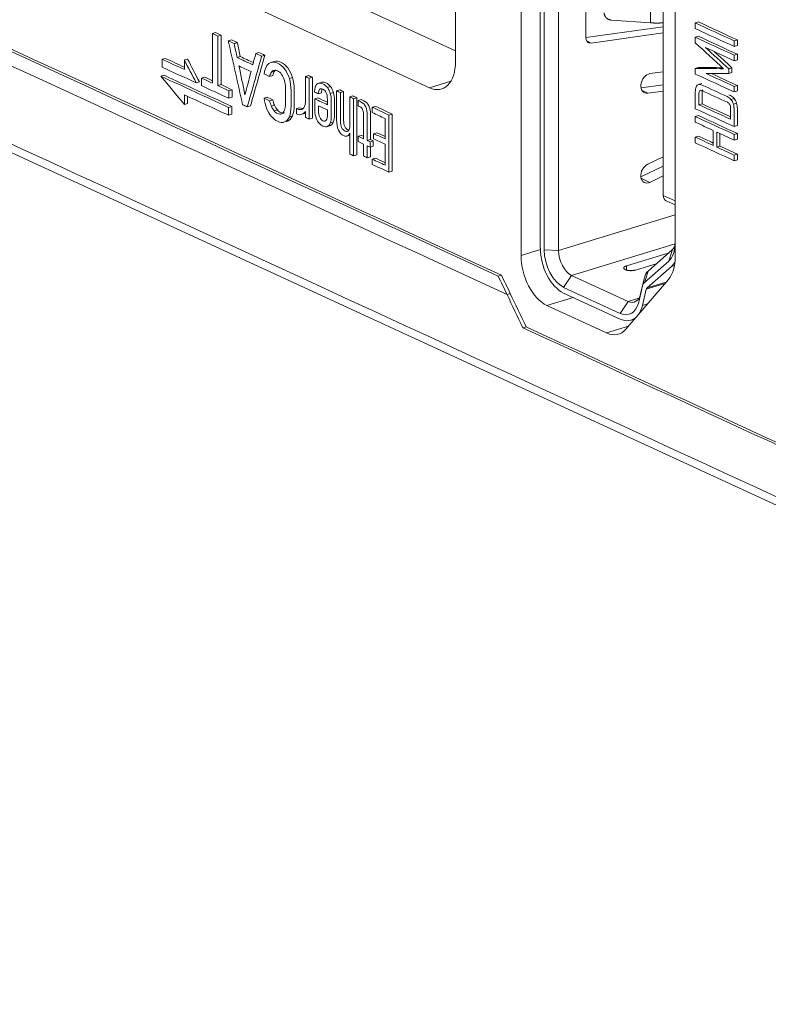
# Model space of a CAD drawing. Header units: millimetres. Extents: x 990 to 1809, y 0 to 562.
# Tile 492 of 550: x 1609 to 1627, y 116 to 140. Entities that reach past the tile are written whole.
import ezdxf

# ---------------------------------------------------------------- set-up
doc = ezdxf.new("R2010")
doc.units = ezdxf.units.MM
doc.layers.add('1', color=7, linetype='Continuous', true_color=0xffffff)
doc.layers.add('10', color=7, linetype='Continuous')

msp = doc.modelspace()

# ---------------------------------------------------------------- linework, layer by layer
at = {"layer": '1', "color": 7, "linetype": 'Continuous', "lineweight": 18}
for p, q in [((1549.81, 163.559), (1653.312, 115.815)), ((1619.13, 147.87), (1619.13, 138.787)), ((1620.727, 134.065), (1620.727, 146.485)), ((1624.483, 143.059), (1624.483, 134.026)), ((1619.13, 139.05), (1612.16, 142.265)), ((1618.499, 138.151), (1610.609, 141.791)), ((1625.051, 139.755), (1624.974, 139.731)), ((1613.284, 139.497), (1613.207, 139.473)), ((1613.418, 139.435), (1613.34, 139.411)), ((1613.673, 139.317), (1613.595, 139.294)), ((1613.816, 139.251), (1613.739, 139.228)), ((1625.051, 139.406), (1624.974, 139.382)), ((1625.998, 139.318), (1625.921, 139.294)), ((1625.998, 139.18), (1625.921, 139.156)), ((1614.342, 139.009), (1614.265, 138.985)), ((1614.486, 138.942), (1614.408, 138.919)), ((1625.998, 138.969), (1625.921, 138.945)), ((1612.061, 138.869), (1611.983, 138.846)), ((1612.602, 138.852), (1612.525, 138.829)), ((1613.888, 138.913), (1613.81, 138.889)), ((1614.722, 138.796), (1614.644, 138.773)), ((1625.998, 138.836), (1625.921, 138.812)), ((1612.029, 138.458), (1611.952, 138.434)), ((1614.722, 138.555), (1614.645, 138.531)), ((1625.051, 138.645), (1624.974, 138.622)), ((1625.867, 138.64), (1625.789, 138.617)), ((1625.867, 138.524), (1625.789, 138.5)), ((1612.892, 138.295), (1612.814, 138.272)), ((1613.016, 138.413), (1612.939, 138.389)), ((1613.418, 138.228), (1613.34, 138.204)), ((1614.681, 138.453), (1614.603, 138.429)), ((1615.16, 138.399), (1615.083, 138.376)), ((1615.551, 138.451), (1615.473, 138.427)), ((1615.645, 138.408), (1615.567, 138.384)), ((1615.875, 138.289), (1615.778, 138.259)), ((1618.499, 138.151), (1619.017, 138.31)), ((1625.129, 138.255), (1625.052, 138.231)), ((1613.686, 138.104), (1613.608, 138.081)), ((1615.869, 138.027), (1615.792, 138.003)), ((1616.086, 138.18), (1616.009, 138.156)), ((1616.157, 138.034), (1616.079, 138.01)), ((1616.312, 138.1), (1616.234, 138.076)), ((1616.406, 138.057), (1616.328, 138.033)), ((1625.081, 138.082), (1625.103, 138.088)), ((1625.998, 138.207), (1625.921, 138.183)), ((1625.998, 138.074), (1625.921, 138.05)), ((1612.603, 137.77), (1612.526, 137.746)), ((1613.686, 137.919), (1613.608, 137.895)), ((1614.544, 137.922), (1614.467, 137.898)), ((1614.681, 137.859), (1614.603, 137.835)), ((1615.777, 137.906), (1615.7, 137.882)), ((1616.631, 137.953), (1616.554, 137.929)), ((1616.725, 137.909), (1616.648, 137.886)), ((1616.836, 137.863), (1616.759, 137.839)), ((1625.061, 137.739), (1625.139, 137.763)), ((1625.92, 137.889), (1625.843, 137.866)), ((1625.978, 137.778), (1625.901, 137.754)), ((1613.68, 137.697), (1613.602, 137.673)), ((1613.68, 137.506), (1613.602, 137.483)), ((1614.136, 137.711), (1614.058, 137.687)), ((1614.722, 137.724), (1614.645, 137.7)), ((1614.79, 137.613), (1614.713, 137.59)), ((1615.335, 137.667), (1615.257, 137.644)), ((1615.467, 137.528), (1615.389, 137.505)), ((1617.181, 137.699), (1617.103, 137.676)), ((1617.588, 137.511), (1617.51, 137.488)), ((1615.044, 137.342), (1614.967, 137.318)), ((1615.16, 137.471), (1615.083, 137.447)), ((1615.645, 137.413), (1615.567, 137.39)), ((1616.157, 137.321), (1616.08, 137.297)), ((1625.051, 137.474), (1624.974, 137.45)), ((1616.089, 137.233), (1616.011, 137.209)), ((1617.213, 137.057), (1617.136, 137.033)), ((1625.998, 137.229), (1625.921, 137.205)), ((1625.998, 137.037), (1625.921, 137.014)), ((1616.478, 136.972), (1616.554, 136.995)), ((1616.836, 136.992), (1616.759, 136.969)), ((1617.059, 136.89), (1616.981, 136.866)), ((1617.128, 136.857), (1617.051, 136.834)), ((1625.051, 136.971), (1624.974, 136.948)), ((1625.998, 136.9), (1625.921, 136.876)), ((1617.128, 136.729), (1617.051, 136.705)), ((1625.575, 136.729), (1625.498, 136.706)), ((1616.725, 136.517), (1616.648, 136.493)), ((1617.059, 136.472), (1616.981, 136.448)), ((1617.181, 136.435), (1617.103, 136.411)), ((1625.998, 136.534), (1625.921, 136.511)), ((1625.998, 136.397), (1625.921, 136.373)), ((1617.588, 136.119), (1617.51, 136.095)), ((1620.727, 134.065), (1621.198, 134.209)), ((1620.25, 133.585), (1620.172, 133.562)), ((1624.321, 133.481), (1623.282, 132.266)), ((1620.464, 133.138), (1620.386, 133.114)), ((1620.464, 133.138), (1620.386, 133.114)), ((1621.998, 133.042), (1621.358, 132.847)), ((1622.813, 132.176), (1621.358, 132.847)), ((1620.851, 132.326), (1620.774, 132.303)), ((1622.813, 132.176), (1623.343, 132.338))]:
    msp.add_line(p, q, dxfattribs=at)
for centre, start_param, end_param in [((1618.499, 139.078), 2.660317, 4.231114), ((1621.358, 133.774), 1.089521, 2.660317), ((1623.851, 134.317), 3.498075, 4.231114), ((1622.813, 133.103), 2.660317, 3.498075)]:
    msp.add_ellipse(centre, major_axis=(-0.292, 0.956), ratio=0.585049, start_param=start_param, end_param=end_param, dxfattribs=at)
for points in [[(1554.302, 161.695), (1582.543, 148.668), (1610.783, 135.641), (1639.023, 122.614)], [(1620.172, 133.562), (1604.969, 140.575), (1589.766, 147.588), (1574.563, 154.601)], [(1620.25, 133.585), (1605.047, 140.598), (1589.843, 147.612), (1574.64, 154.625)], [(1574.349, 154.351), (1589.695, 147.272), (1605.04, 140.193), (1620.386, 133.114)], [(1620.386, 133.114), (1605.04, 140.193), (1589.695, 147.272), (1574.349, 154.351)], [(1624.974, 139.593), (1624.974, 139.639), (1624.974, 139.685), (1624.974, 139.731)], [(1624.974, 139.731), (1625.289, 139.585), (1625.605, 139.44), (1625.921, 139.294)], [(1625.051, 139.755), (1625.367, 139.609), (1625.682, 139.463), (1625.998, 139.318)], [(1613.207, 138.266), (1613.207, 138.668), (1613.207, 139.07), (1613.207, 139.473)], [(1613.207, 139.473), (1613.251, 139.452), (1613.296, 139.432), (1613.34, 139.411)], [(1613.284, 139.497), (1613.329, 139.476), (1613.373, 139.456), (1613.418, 139.435)], [(1613.418, 139.435), (1613.418, 139.033), (1613.418, 138.63), (1613.418, 138.228)], [(1625.921, 139.156), (1625.605, 139.302), (1625.289, 139.448), (1624.974, 139.593)], [(1613.34, 139.411), (1613.34, 139.009), (1613.34, 138.607), (1613.34, 138.204)], [(1613.595, 139.294), (1613.643, 139.272), (1613.691, 139.25), (1613.739, 139.228)], [(1613.945, 137.74), (1613.828, 138.258), (1613.712, 138.776), (1613.595, 139.294)], [(1613.673, 139.317), (1613.721, 139.295), (1613.768, 139.273), (1613.816, 139.251)], [(1613.739, 139.228), (1613.763, 139.115), (1613.786, 139.002), (1613.81, 138.889)], [(1613.816, 139.251), (1613.84, 139.138), (1613.864, 139.025), (1613.888, 138.913)], [(1624.974, 139.382), (1625.289, 139.236), (1625.605, 139.091), (1625.921, 138.945)], [(1624.974, 139.247), (1624.974, 139.292), (1624.974, 139.337), (1624.974, 139.382)], [(1625.664, 138.616), (1625.434, 138.826), (1625.204, 139.037), (1624.974, 139.247)], [(1625.051, 139.406), (1625.367, 139.26), (1625.682, 139.114), (1625.998, 138.969)], [(1625.921, 139.294), (1625.921, 139.248), (1625.921, 139.202), (1625.921, 139.156)], [(1625.998, 139.318), (1625.998, 139.272), (1625.998, 139.226), (1625.998, 139.18)], [(1614.486, 138.942), (1614.369, 138.532), (1614.253, 138.121), (1614.136, 137.711)], [(1614.193, 138.712), (1614.217, 138.803), (1614.241, 138.894), (1614.265, 138.985)], [(1614.265, 138.985), (1614.312, 138.963), (1614.36, 138.941), (1614.408, 138.919)], [(1614.342, 139.009), (1614.39, 138.987), (1614.438, 138.965), (1614.486, 138.942)], [(1625.222, 139.134), (1625.411, 138.962), (1625.6, 138.789), (1625.789, 138.617)], [(1625.921, 138.812), (1625.688, 138.92), (1625.455, 139.027), (1625.222, 139.134)], [(1625.431, 139.038), (1625.576, 138.905), (1625.721, 138.773), (1625.867, 138.64)], [(1625.921, 138.945), (1625.921, 138.901), (1625.921, 138.857), (1625.921, 138.812)], [(1625.998, 138.969), (1625.998, 138.925), (1625.998, 138.88), (1625.998, 138.836)], [(1611.983, 138.846), (1612.164, 138.762), (1612.344, 138.679), (1612.525, 138.596)], [(1611.983, 138.655), (1611.983, 138.719), (1611.983, 138.782), (1611.983, 138.846)], [(1612.061, 138.869), (1612.216, 138.798), (1612.37, 138.727), (1612.525, 138.655)], [(1612.525, 138.829), (1612.621, 138.643), (1612.718, 138.457), (1612.814, 138.272)], [(1612.525, 138.596), (1612.525, 138.673), (1612.525, 138.751), (1612.525, 138.829)], [(1612.602, 138.852), (1612.699, 138.667), (1612.795, 138.481), (1612.892, 138.295)], [(1613.81, 138.889), (1613.938, 138.83), (1614.065, 138.771), (1614.193, 138.712)], [(1613.888, 138.913), (1613.994, 138.863), (1614.101, 138.814), (1614.207, 138.765)], [(1614.408, 138.919), (1614.292, 138.508), (1614.175, 138.098), (1614.058, 137.687)], [(1614.529, 138.681), (1614.56, 138.729), (1614.599, 138.76), (1614.644, 138.773)], [(1611.983, 138.655), (1611.983, 138.655), (1611.983, 138.655), (1611.983, 138.655)], [(1612.814, 138.272), (1612.537, 138.399), (1612.26, 138.527), (1611.983, 138.655)], [(1612.029, 138.458), (1612.579, 138.204), (1613.13, 137.951), (1613.68, 137.697)], [(1614.15, 138.547), (1614.051, 138.592), (1613.952, 138.638), (1613.854, 138.683)], [(1613.854, 138.683), (1613.903, 138.45), (1613.952, 138.216), (1614.002, 137.982)], [(1613.854, 138.683), (1613.903, 138.45), (1613.952, 138.216), (1614.002, 137.982)], [(1614.15, 138.547), (1614.051, 138.592), (1613.952, 138.638), (1613.854, 138.683)], [(1614.002, 137.982), (1614.051, 138.17), (1614.1, 138.359), (1614.15, 138.547)], [(1614.002, 137.982), (1614.051, 138.17), (1614.1, 138.359), (1614.15, 138.547)], [(1614.467, 138.492), (1614.478, 138.57), (1614.498, 138.632), (1614.529, 138.681)], [(1614.603, 138.429), (1614.558, 138.45), (1614.512, 138.471), (1614.467, 138.492)], [(1614.645, 138.531), (1614.625, 138.506), (1614.611, 138.472), (1614.603, 138.429)], [(1614.712, 138.576), (1614.686, 138.571), (1614.664, 138.556), (1614.645, 138.531)], [(1614.722, 138.555), (1614.703, 138.53), (1614.689, 138.496), (1614.681, 138.453)], [(1614.74, 138.574), (1614.734, 138.569), (1614.728, 138.562), (1614.722, 138.555)], [(1614.963, 138.33), (1614.947, 138.388), (1614.925, 138.436), (1614.895, 138.477)], [(1624.974, 138.622), (1625.204, 138.62), (1625.434, 138.618), (1625.664, 138.616)], [(1624.974, 138.487), (1624.974, 138.532), (1624.974, 138.577), (1624.974, 138.622)], [(1625.921, 138.05), (1625.605, 138.196), (1625.289, 138.341), (1624.974, 138.487)], [(1625.051, 138.645), (1625.247, 138.644), (1625.442, 138.642), (1625.637, 138.641)], [(1625.789, 138.5), (1625.604, 138.5), (1625.419, 138.5), (1625.235, 138.499)], [(1625.235, 138.499), (1625.463, 138.394), (1625.692, 138.289), (1625.921, 138.183)], [(1625.363, 138.5), (1625.575, 138.402), (1625.786, 138.304), (1625.998, 138.207)], [(1625.789, 138.617), (1625.789, 138.578), (1625.789, 138.539), (1625.789, 138.5)], [(1625.867, 138.64), (1625.867, 138.601), (1625.867, 138.563), (1625.867, 138.524)], [(1611.952, 138.434), (1612.502, 138.181), (1613.052, 137.927), (1613.602, 137.673)], [(1612.526, 137.746), (1612.334, 137.976), (1612.143, 138.205), (1611.952, 138.434)], [(1612.939, 138.389), (1613.028, 138.348), (1613.118, 138.307), (1613.207, 138.266)], [(1612.939, 138.204), (1612.939, 138.266), (1612.939, 138.327), (1612.939, 138.389)], [(1613.016, 138.413), (1613.08, 138.384), (1613.143, 138.354), (1613.207, 138.325)], [(1613.418, 138.228), (1613.507, 138.187), (1613.596, 138.146), (1613.686, 138.104)], [(1615.473, 138.427), (1615.505, 138.413), (1615.536, 138.398), (1615.567, 138.384)], [(1615.473, 137.798), (1615.473, 138.008), (1615.473, 138.217), (1615.473, 138.427)], [(1615.551, 138.451), (1615.582, 138.437), (1615.614, 138.422), (1615.645, 138.408)], [(1615.567, 138.384), (1615.567, 138.052), (1615.567, 137.721), (1615.567, 137.39)], [(1615.645, 138.408), (1615.645, 138.076), (1615.645, 137.745), (1615.645, 137.413)], [(1615.698, 138.052), (1615.698, 138.143), (1615.715, 138.205), (1615.75, 138.24)], [(1613.602, 137.483), (1613.243, 137.648), (1612.884, 137.814), (1612.526, 137.979)], [(1612.526, 137.979), (1612.526, 137.901), (1612.526, 137.824), (1612.526, 137.746)], [(1613.608, 137.895), (1613.385, 137.998), (1613.162, 138.101), (1612.939, 138.204)], [(1613.34, 138.204), (1613.429, 138.163), (1613.519, 138.122), (1613.608, 138.081)], [(1613.608, 138.081), (1613.608, 138.019), (1613.608, 137.957), (1613.608, 137.895)], [(1613.686, 138.104), (1613.686, 138.042), (1613.686, 137.98), (1613.686, 137.919)], [(1615.698, 138.046), (1615.698, 138.048), (1615.698, 138.05), (1615.698, 138.052)], [(1615.792, 138.003), (1615.76, 138.017), (1615.729, 138.032), (1615.698, 138.046)], [(1616.009, 138.156), (1616.039, 138.116), (1616.063, 138.067), (1616.079, 138.01)], [(1616.086, 138.18), (1616.117, 138.14), (1616.14, 138.091), (1616.157, 138.034)], [(1616.234, 138.076), (1616.265, 138.062), (1616.297, 138.047), (1616.328, 138.033)], [(1616.312, 138.1), (1616.343, 138.086), (1616.374, 138.071), (1616.406, 138.057)], [(1625.921, 138.183), (1625.921, 138.139), (1625.921, 138.094), (1625.921, 138.05)], [(1625.998, 138.207), (1625.998, 138.162), (1625.998, 138.118), (1625.998, 138.074)], [(1612.603, 137.943), (1612.603, 137.886), (1612.603, 137.828), (1612.603, 137.77)], [(1614.058, 137.687), (1614.021, 137.705), (1613.983, 137.722), (1613.945, 137.74)], [(1614.467, 137.898), (1614.512, 137.877), (1614.558, 137.856), (1614.603, 137.835)], [(1614.529, 137.652), (1614.498, 137.729), (1614.478, 137.811), (1614.467, 137.898)], [(1614.544, 137.922), (1614.59, 137.901), (1614.635, 137.88), (1614.681, 137.859)], [(1614.603, 137.835), (1614.611, 137.788), (1614.625, 137.743), (1614.645, 137.7)], [(1614.681, 137.859), (1614.689, 137.812), (1614.703, 137.766), (1614.722, 137.724)], [(1615.413, 137.639), (1615.45, 137.666), (1615.47, 137.719), (1615.473, 137.798)], [(1615.7, 137.882), (1615.803, 137.835), (1615.906, 137.787), (1616.01, 137.739)], [(1615.777, 137.906), (1615.855, 137.87), (1615.932, 137.835), (1616.01, 137.799)], [(1616.554, 137.929), (1616.585, 137.915), (1616.617, 137.9), (1616.648, 137.886)], [(1616.631, 137.953), (1616.663, 137.938), (1616.694, 137.924), (1616.725, 137.909)], [(1616.648, 137.886), (1616.648, 137.421), (1616.648, 136.957), (1616.648, 136.493)], [(1616.725, 137.909), (1616.725, 137.445), (1616.725, 136.981), (1616.725, 136.517)], [(1616.759, 137.711), (1616.759, 137.754), (1616.759, 137.796), (1616.759, 137.839)], [(1625.061, 137.739), (1625.318, 137.62), (1625.576, 137.502), (1625.833, 137.383)], [(1625.139, 137.763), (1625.37, 137.656), (1625.602, 137.549), (1625.833, 137.442)], [(1625.843, 137.866), (1625.868, 137.835), (1625.887, 137.797), (1625.901, 137.754)], [(1625.92, 137.889), (1625.946, 137.858), (1625.965, 137.821), (1625.978, 137.778)], [(1613.602, 137.673), (1613.602, 137.61), (1613.602, 137.546), (1613.602, 137.483)], [(1613.68, 137.697), (1613.68, 137.633), (1613.68, 137.57), (1613.68, 137.506)], [(1614.644, 137.454), (1614.598, 137.509), (1614.56, 137.576), (1614.529, 137.652)], [(1614.645, 137.7), (1614.664, 137.657), (1614.687, 137.62), (1614.713, 137.59)], [(1614.722, 137.724), (1614.741, 137.68), (1614.764, 137.644), (1614.79, 137.613)], [(1614.895, 137.519), (1614.925, 137.533), (1614.947, 137.561), (1614.963, 137.603)], [(1615.257, 137.515), (1615.257, 137.558), (1615.257, 137.601), (1615.257, 137.644)], [(1615.389, 137.505), (1615.349, 137.49), (1615.305, 137.493), (1615.257, 137.515)], [(1615.473, 137.577), (1615.451, 137.541), (1615.423, 137.517), (1615.389, 137.505)], [(1615.473, 137.433), (1615.473, 137.481), (1615.473, 137.529), (1615.473, 137.577)], [(1616.01, 137.611), (1615.938, 137.644), (1615.866, 137.677), (1615.794, 137.711)], [(1616.01, 137.611), (1615.938, 137.644), (1615.866, 137.677), (1615.794, 137.711)], [(1616.809, 137.688), (1616.793, 137.695), (1616.776, 137.703), (1616.759, 137.711)], [(1616.868, 137.626), (1616.855, 137.655), (1616.835, 137.676), (1616.809, 137.688)], [(1617.103, 137.676), (1617.239, 137.613), (1617.375, 137.55), (1617.51, 137.488)], [(1617.103, 137.547), (1617.103, 137.59), (1617.103, 137.633), (1617.103, 137.676)], [(1617.416, 137.403), (1617.312, 137.451), (1617.208, 137.499), (1617.103, 137.547)], [(1617.181, 137.699), (1617.316, 137.637), (1617.452, 137.574), (1617.588, 137.511)], [(1617.588, 137.511), (1617.588, 137.047), (1617.588, 136.583), (1617.588, 136.119)], [(1625.921, 137.205), (1625.605, 137.351), (1625.289, 137.496), (1624.974, 137.642)], [(1615.083, 137.447), (1615.055, 137.382), (1615.017, 137.339), (1614.967, 137.318)], [(1615.16, 137.471), (1615.133, 137.405), (1615.094, 137.362), (1615.044, 137.342)], [(1615.567, 137.39), (1615.536, 137.404), (1615.505, 137.418), (1615.473, 137.433)], [(1615.793, 137.306), (1615.763, 137.345), (1615.739, 137.393), (1615.724, 137.449)], [(1616.08, 137.297), (1616.064, 137.252), (1616.041, 137.222), (1616.011, 137.209)], [(1616.157, 137.321), (1616.141, 137.276), (1616.119, 137.246), (1616.089, 137.233)], [(1617.416, 136.904), (1617.416, 137.07), (1617.416, 137.236), (1617.416, 137.403)], [(1617.51, 137.488), (1617.51, 137.023), (1617.51, 136.559), (1617.51, 136.095)], [(1624.974, 137.45), (1625.289, 137.305), (1625.605, 137.159), (1625.921, 137.014)], [(1624.974, 137.313), (1624.974, 137.359), (1624.974, 137.405), (1624.974, 137.45)], [(1625.411, 137.111), (1625.265, 137.178), (1625.119, 137.246), (1624.974, 137.313)], [(1625.051, 137.474), (1625.367, 137.329), (1625.682, 137.183), (1625.998, 137.037)], [(1616.554, 136.536), (1616.554, 136.705), (1616.554, 136.873), (1616.554, 137.042)], [(1617.136, 137.033), (1617.229, 136.99), (1617.323, 136.947), (1617.416, 136.904)], [(1617.136, 136.905), (1617.136, 136.947), (1617.136, 136.99), (1617.136, 137.033)], [(1617.213, 137.057), (1617.281, 137.026), (1617.349, 136.994), (1617.416, 136.963)], [(1625.411, 136.746), (1625.411, 136.868), (1625.411, 136.989), (1625.411, 137.111)], [(1625.498, 137.071), (1625.498, 136.949), (1625.498, 136.827), (1625.498, 136.706)], [(1625.921, 136.876), (1625.78, 136.941), (1625.639, 137.006), (1625.498, 137.071)], [(1625.575, 137.035), (1625.575, 136.933), (1625.575, 136.831), (1625.575, 136.729)], [(1625.998, 137.037), (1625.998, 136.992), (1625.998, 136.946), (1625.998, 136.9)], [(1616.759, 136.969), (1616.802, 136.949), (1616.844, 136.929), (1616.887, 136.909)], [(1616.759, 136.84), (1616.759, 136.883), (1616.759, 136.926), (1616.759, 136.969)], [(1616.887, 136.781), (1616.844, 136.8), (1616.802, 136.82), (1616.759, 136.84)], [(1616.836, 136.992), (1616.853, 136.984), (1616.87, 136.977), (1616.887, 136.969)], [(1616.887, 136.492), (1616.887, 136.588), (1616.887, 136.684), (1616.887, 136.781)], [(1616.981, 136.866), (1617.004, 136.855), (1617.028, 136.844), (1617.051, 136.834)], [(1617.051, 136.834), (1617.051, 136.791), (1617.051, 136.748), (1617.051, 136.705)], [(1617.059, 136.89), (1617.082, 136.879), (1617.105, 136.868), (1617.128, 136.857)], [(1617.128, 136.857), (1617.128, 136.815), (1617.128, 136.772), (1617.128, 136.729)], [(1617.416, 136.775), (1617.323, 136.818), (1617.229, 136.861), (1617.136, 136.905)], [(1624.974, 136.948), (1625.119, 136.88), (1625.265, 136.813), (1625.411, 136.746)], [(1624.974, 136.81), (1624.974, 136.856), (1624.974, 136.902), (1624.974, 136.948)], [(1625.921, 136.373), (1625.605, 136.519), (1625.289, 136.664), (1624.974, 136.81)], [(1625.051, 136.971), (1625.171, 136.916), (1625.291, 136.861), (1625.411, 136.805)], [(1625.921, 137.014), (1625.921, 136.968), (1625.921, 136.922), (1625.921, 136.876)], [(1616.981, 136.737), (1616.981, 136.641), (1616.981, 136.545), (1616.981, 136.448)], [(1617.051, 136.705), (1617.028, 136.716), (1617.004, 136.727), (1616.981, 136.737)], [(1617.059, 136.708), (1617.059, 136.629), (1617.059, 136.551), (1617.059, 136.472)], [(1617.416, 136.267), (1617.416, 136.436), (1617.416, 136.606), (1617.416, 136.775)], [(1625.498, 136.706), (1625.639, 136.641), (1625.78, 136.576), (1625.921, 136.511)], [(1625.575, 136.729), (1625.716, 136.664), (1625.857, 136.599), (1625.998, 136.534)], [(1616.648, 136.493), (1616.617, 136.507), (1616.585, 136.522), (1616.554, 136.536)], [(1616.981, 136.448), (1616.95, 136.463), (1616.919, 136.477), (1616.887, 136.492)], [(1617.103, 136.411), (1617.208, 136.363), (1617.312, 136.315), (1617.416, 136.267)], [(1617.103, 136.283), (1617.103, 136.325), (1617.103, 136.368), (1617.103, 136.411)], [(1617.181, 136.435), (1617.259, 136.399), (1617.338, 136.362), (1617.416, 136.326)], [(1625.921, 136.511), (1625.921, 136.465), (1625.921, 136.419), (1625.921, 136.373)], [(1625.998, 136.534), (1625.998, 136.489), (1625.998, 136.443), (1625.998, 136.397)], [(1617.51, 136.095), (1617.375, 136.157), (1617.239, 136.22), (1617.103, 136.283)], [(1620.386, 133.114), (1620.315, 133.263), (1620.243, 133.413), (1620.172, 133.562)], [(1620.464, 133.138), (1620.392, 133.287), (1620.321, 133.436), (1620.25, 133.585)], [(1620.774, 132.303), (1620.645, 132.573), (1620.515, 132.844), (1620.386, 133.114)], [(1620.851, 132.326), (1620.722, 132.597), (1620.593, 132.867), (1620.464, 133.138)], [(1639.803, 123.525), (1633.46, 126.451), (1627.117, 129.377), (1620.774, 132.303)], [(1639.88, 123.549), (1633.537, 126.475), (1627.194, 129.401), (1620.851, 132.326)]]:
    msp.add_open_spline(points, degree=3, dxfattribs=at)
for points, knots in [([(1614.644, 138.773), (1614.69, 138.786), (1614.74, 138.78), (1614.794, 138.755), (1614.859, 138.725), (1614.917, 138.677), (1615.017, 138.545), (1615.055, 138.467), (1615.083, 138.376)], [0, 0, 0, 0, 0.333333, 0.333333, 0.333333, 0.666667, 0.666667, 1, 1, 1, 1]), ([(1614.722, 138.796), (1614.768, 138.81), (1614.817, 138.804), (1614.871, 138.779), (1614.937, 138.749), (1614.994, 138.701), (1615.094, 138.569), (1615.133, 138.491), (1615.16, 138.399)], [0, 0, 0, 0, 0.333333, 0.333333, 0.333333, 0.666667, 0.666667, 1, 1, 1, 1]), ([(1614.895, 138.477), (1614.866, 138.517), (1614.832, 138.547), (1614.794, 138.565), (1614.765, 138.578), (1614.738, 138.582), (1614.712, 138.576)], [0, 0, 0, 0, 0.5, 0.5, 0.5, 1, 1, 1, 1]), ([(1614.963, 137.603), (1614.979, 137.645), (1614.987, 137.699), (1614.987, 137.764), (1614.987, 137.892), (1614.987, 138.019), (1614.987, 138.147), (1614.987, 138.212), (1614.979, 138.273), (1614.963, 138.33)], [0, 0, 0, 0, 0.333333, 0.333333, 0.333333, 0.666667, 0.666667, 0.666667, 1, 1, 1, 1]), ([(1615.083, 138.376), (1615.11, 138.285), (1615.124, 138.187), (1615.124, 138.084), (1615.124, 137.956), (1615.124, 137.829), (1615.124, 137.701), (1615.124, 137.598), (1615.11, 137.514), (1615.083, 137.447)], [0, 0, 0, 0, 0.333333, 0.333333, 0.333333, 0.666667, 0.666667, 0.666667, 1, 1, 1, 1]), ([(1615.16, 138.399), (1615.188, 138.308), (1615.201, 138.211), (1615.201, 138.107), (1615.201, 137.98), (1615.201, 137.853), (1615.201, 137.725), (1615.201, 137.622), (1615.188, 137.537), (1615.16, 137.471)], [0, 0, 0, 0, 0.333333, 0.333333, 0.333333, 0.666667, 0.666667, 0.666667, 1, 1, 1, 1]), ([(1615.75, 138.24), (1615.785, 138.273), (1615.834, 138.275), (1615.897, 138.246), (1615.941, 138.226), (1615.978, 138.196), (1616.009, 138.156)], [0, 0, 0, 0, 0.5, 0.5, 0.5, 1, 1, 1, 1]), ([(1615.866, 138.286), (1615.896, 138.295), (1615.932, 138.29), (1615.975, 138.27), (1616.018, 138.25), (1616.055, 138.22), (1616.086, 138.18)], [0, 0, 0, 0, 0.403986, 0.403986, 0.403986, 1, 1, 1, 1]), ([(1624.974, 137.642), (1624.974, 137.777), (1624.974, 137.913), (1624.974, 138.049), (1624.974, 138.101), (1624.98, 138.143), (1625.007, 138.205), (1625.026, 138.224), (1625.052, 138.231)], [0, 0, 0, 0, 0.333333, 0.333333, 0.333333, 0.666667, 0.666667, 1, 1, 1, 1]), ([(1625.052, 138.231), (1625.077, 138.239), (1625.108, 138.234), (1625.144, 138.217), (1625.346, 138.124), (1625.548, 138.031), (1625.751, 137.937), (1625.787, 137.921), (1625.817, 137.897), (1625.843, 137.866)], [0, 0, 0, 0, 0.333333, 0.333333, 0.333333, 0.666667, 0.666667, 0.666667, 1, 1, 1, 1]), ([(1615.98, 138.027), (1615.961, 138.071), (1615.933, 138.101), (1615.897, 138.118), (1615.864, 138.133), (1615.838, 138.132), (1615.801, 138.094), (1615.792, 138.059), (1615.792, 138.008), (1615.792, 138.007), (1615.792, 138.005), (1615.792, 138.003)], [0, 0, 0, 0, 0.25, 0.25, 0.25, 0.5, 0.5, 0.75, 0.75, 0.75, 1, 1, 1, 1]), ([(1615.884, 138.117), (1615.874, 138.097), (1615.869, 138.069), (1615.869, 138.032), (1615.869, 138.03), (1615.869, 138.028), (1615.869, 138.027)], [0, 0, 0, 0, 0.421295, 0.421295, 0.421295, 1, 1, 1, 1]), ([(1616.01, 137.739), (1616.01, 137.782), (1616.01, 137.825), (1616.01, 137.868), (1616.01, 137.93), (1616, 137.983), (1615.98, 138.027)], [0, 0, 0, 0, 0.5, 0.5, 0.5, 1, 1, 1, 1]), ([(1616.079, 138.01), (1616.095, 137.953), (1616.104, 137.89), (1616.104, 137.82), (1616.104, 137.705), (1616.104, 137.591), (1616.104, 137.476), (1616.104, 137.402), (1616.096, 137.342), (1616.08, 137.297)], [0, 0, 0, 0, 0.333333, 0.333333, 0.333333, 0.666667, 0.666667, 0.666667, 1, 1, 1, 1]), ([(1616.157, 138.034), (1616.173, 137.977), (1616.181, 137.914), (1616.181, 137.844), (1616.181, 137.729), (1616.181, 137.614), (1616.181, 137.499), (1616.181, 137.425), (1616.173, 137.366), (1616.157, 137.321)], [0, 0, 0, 0, 0.333333, 0.333333, 0.333333, 0.666667, 0.666667, 0.666667, 1, 1, 1, 1]), ([(1616.277, 137.122), (1616.248, 137.187), (1616.234, 137.271), (1616.234, 137.374), (1616.234, 137.608), (1616.234, 137.842), (1616.234, 138.076)], [0, 0, 0, 0, 0.5, 0.5, 0.5, 1, 1, 1, 1]), ([(1616.328, 138.033), (1616.328, 137.799), (1616.328, 137.565), (1616.328, 137.331), (1616.328, 137.27), (1616.337, 137.221), (1616.375, 137.143), (1616.403, 137.115), (1616.479, 137.08), (1616.507, 137.084), (1616.526, 137.109)], [0, 0, 0, 0, 0.25, 0.25, 0.25, 0.5, 0.5, 0.75, 0.75, 1, 1, 1, 1]), ([(1616.406, 138.057), (1616.406, 137.823), (1616.406, 137.589), (1616.406, 137.355), (1616.406, 137.294), (1616.415, 137.244), (1616.452, 137.167), (1616.481, 137.139), (1616.519, 137.121)], [0, 0, 0, 0, 0.33334, 0.33334, 0.33334, 0.66668, 0.66668, 1, 1, 1, 1]), ([(1625.081, 138.082), (1625.068, 138.07), (1625.061, 138.048), (1625.061, 138.015), (1625.061, 137.923), (1625.061, 137.831), (1625.061, 137.739)], [0, 0, 0, 0, 0.5, 0.5, 0.5, 1, 1, 1, 1]), ([(1625.833, 137.383), (1625.833, 137.475), (1625.833, 137.566), (1625.833, 137.658), (1625.833, 137.691), (1625.827, 137.72), (1625.8, 137.768), (1625.781, 137.786), (1625.756, 137.797), (1625.55, 137.892), (1625.344, 137.987), (1625.138, 138.082), (1625.114, 138.093), (1625.095, 138.093), (1625.081, 138.082)], [0, 0, 0, 0, 0.2, 0.2, 0.2, 0.4, 0.4, 0.6, 0.6, 0.6, 0.8, 0.8, 0.8, 1, 1, 1, 1]), ([(1625.159, 138.105), (1625.145, 138.094), (1625.139, 138.071), (1625.139, 138.038), (1625.139, 137.946), (1625.139, 137.855), (1625.139, 137.763)], [0, 0, 0, 0, 0.5, 0.5, 0.5, 1, 1, 1, 1]), ([(1625.787, 137.98), (1625.801, 137.974), (1625.815, 137.967), (1625.828, 137.961), (1625.864, 137.944), (1625.895, 137.921), (1625.92, 137.889)], [0, 0, 0, 0, 0.063013, 0.063013, 0.063013, 1, 1, 1, 1]), ([(1615.724, 137.449), (1615.708, 137.505), (1615.7, 137.567), (1615.7, 137.635), (1615.7, 137.718), (1615.7, 137.8), (1615.7, 137.882)], [0, 0, 0, 0, 0.5, 0.5, 0.5, 1, 1, 1, 1]), ([(1616.526, 137.109), (1616.545, 137.133), (1616.554, 137.179), (1616.554, 137.246), (1616.554, 137.474), (1616.554, 137.701), (1616.554, 137.929)], [0, 0, 0, 0, 0.5, 0.5, 0.5, 1, 1, 1, 1]), ([(1616.759, 137.839), (1616.78, 137.829), (1616.801, 137.82), (1616.823, 137.81), (1616.877, 137.784), (1616.917, 137.744), (1616.968, 137.631), (1616.981, 137.56), (1616.981, 137.473), (1616.981, 137.271), (1616.981, 137.068), (1616.981, 136.866)], [0, 0, 0, 0, 0.25, 0.25, 0.25, 0.5, 0.5, 0.75, 0.75, 0.75, 1, 1, 1, 1]), ([(1616.836, 137.863), (1616.858, 137.853), (1616.879, 137.843), (1616.9, 137.833), (1616.955, 137.808), (1616.995, 137.767), (1617.046, 137.655), (1617.059, 137.584), (1617.059, 137.497), (1617.059, 137.294), (1617.059, 137.092), (1617.059, 136.89)], [0, 0, 0, 0, 0.25, 0.25, 0.25, 0.5, 0.5, 0.75, 0.75, 0.75, 1, 1, 1, 1]), ([(1625.901, 137.754), (1625.914, 137.711), (1625.921, 137.664), (1625.921, 137.611), (1625.921, 137.476), (1625.921, 137.34), (1625.921, 137.205)], [0, 0, 0, 0, 0.5, 0.5, 0.5, 1, 1, 1, 1]), ([(1625.978, 137.778), (1625.991, 137.735), (1625.998, 137.687), (1625.998, 137.635), (1625.998, 137.5), (1625.998, 137.364), (1625.998, 137.229)], [0, 0, 0, 0, 0.5, 0.5, 0.5, 1, 1, 1, 1]), ([(1614.713, 137.59), (1614.739, 137.559), (1614.766, 137.537), (1614.794, 137.524), (1614.832, 137.507), (1614.866, 137.505), (1614.895, 137.519)], [0, 0, 0, 0, 0.5, 0.5, 0.5, 1, 1, 1, 1]), ([(1614.79, 137.613), (1614.817, 137.583), (1614.843, 137.561), (1614.871, 137.548), (1614.91, 137.53), (1614.944, 137.528), (1614.973, 137.542)], [0, 0, 0, 0, 0.5, 0.5, 0.5, 1, 1, 1, 1]), ([(1615.257, 137.644), (1615.258, 137.643), (1615.259, 137.643), (1615.261, 137.642), (1615.261, 137.642), (1615.262, 137.642), (1615.326, 137.612), (1615.376, 137.611), (1615.413, 137.639)], [0, 0, 0, 0, 0.333333, 0.333333, 0.666667, 0.666667, 0.666667, 1, 1, 1, 1]), ([(1615.335, 137.667), (1615.336, 137.667), (1615.337, 137.667), (1615.338, 137.666), (1615.339, 137.666), (1615.34, 137.665), (1615.361, 137.655), (1615.381, 137.649), (1615.4, 137.645)], [0, 0, 0, 0, 0.427359, 0.427359, 0.854718, 0.854718, 0.854718, 1, 1, 1, 1]), ([(1615.794, 137.711), (1615.794, 137.672), (1615.794, 137.634), (1615.794, 137.595), (1615.794, 137.532), (1615.803, 137.479), (1615.822, 137.435)], [0, 0, 0, 0, 0.5, 0.5, 0.5, 1, 1, 1, 1]), ([(1615.794, 137.711), (1615.794, 137.672), (1615.794, 137.634), (1615.794, 137.595), (1615.794, 137.532), (1615.803, 137.479), (1615.822, 137.435)], [0, 0, 0, 0, 0.5, 0.5, 0.5, 1, 1, 1, 1]), ([(1615.982, 137.365), (1616, 137.393), (1616.01, 137.441), (1616.01, 137.508), (1616.01, 137.542), (1616.01, 137.577), (1616.01, 137.611)], [0, 0, 0, 0, 0.5, 0.5, 0.5, 1, 1, 1, 1]), ([(1615.982, 137.365), (1616, 137.393), (1616.01, 137.441), (1616.01, 137.508), (1616.01, 137.542), (1616.01, 137.577), (1616.01, 137.611)], [0, 0, 0, 0, 0.5, 0.5, 0.5, 1, 1, 1, 1]), ([(1616.887, 136.909), (1616.887, 137.112), (1616.887, 137.315), (1616.887, 137.518), (1616.887, 137.561), (1616.881, 137.597), (1616.868, 137.626)], [0, 0, 0, 0, 0.5, 0.5, 0.5, 1, 1, 1, 1]), ([(1614.967, 137.318), (1614.917, 137.298), (1614.859, 137.304), (1614.794, 137.334), (1614.739, 137.359), (1614.689, 137.399), (1614.644, 137.454)], [0, 0, 0, 0, 0.5, 0.5, 0.5, 1, 1, 1, 1]), ([(1616.011, 137.209), (1615.981, 137.195), (1615.945, 137.198), (1615.86, 137.237), (1615.823, 137.267), (1615.793, 137.306)], [0, 0, 0, 0, 0.5, 0.5, 1, 1, 1, 1]), ([(1615.822, 137.435), (1615.842, 137.392), (1615.868, 137.362), (1615.937, 137.33), (1615.963, 137.337), (1615.982, 137.365)], [0, 0, 0, 0, 0.5, 0.5, 1, 1, 1, 1]), ([(1615.822, 137.435), (1615.842, 137.392), (1615.868, 137.362), (1615.937, 137.33), (1615.963, 137.337), (1615.982, 137.365)], [0, 0, 0, 0, 0.5, 0.5, 1, 1, 1, 1]), ([(1616.554, 137.042), (1616.54, 137.013), (1616.523, 136.993), (1616.504, 136.982), (1616.477, 136.967), (1616.445, 136.968), (1616.406, 136.985), (1616.349, 137.012), (1616.305, 137.058), (1616.277, 137.122)], [0, 0, 0, 0, 0.333333, 0.333333, 0.333333, 0.666667, 0.666667, 0.666667, 1, 1, 1, 1])]:
    msp.add_open_spline(points, degree=3, knots=knots, dxfattribs=at)
at = {"layer": '10', "color": 7, "linetype": 'Continuous', "lineweight": 18}
for p, q in [((1621.197, 134.246), (1621.197, 146.295)), ((1621.292, 146.251), (1621.292, 134.202)), ((1621.644, 146.238), (1621.644, 134.188)), ((1624.194, 135.528), (1624.194, 143.962)), ((1624.48, 143.14), (1624.48, 134.372)), ((1623.879, 141.608), (1623.879, 139.735)), ((1622.303, 139.384), (1622.303, 141.445)), ((1622.929, 139.802), (1623.879, 139.735)), ((1622.303, 139.374), (1624.194, 139.639)), ((1624.194, 139.487), (1622.437, 139.241)), ((1622.327, 139.292), (1622.437, 139.241)), ((1623.869, 138.496), (1624.194, 138.539)), ((1623.652, 138.149), (1624.194, 138.221)), ((1623.678, 138.083), (1623.814, 138.021)), ((1624.194, 138.071), (1623.814, 138.021)), ((1623.814, 136.289), (1624.194, 136.471)), ((1623.649, 135.979), (1624.194, 136.24)), ((1623.655, 135.945), (1623.869, 135.847)), ((1624.194, 136.002), (1623.869, 135.847)), ((1624.194, 135.528), (1624.48, 135.397)), ((1624.265, 135.394), (1624.48, 135.295)), ((1621.644, 134.188), (1624.48, 135.055)), ((1621.292, 134.202), (1621.644, 134.188)), ((1624.48, 134.349), (1621.959, 133.579)), ((1623.821, 133.685), (1624.414, 134.21)), ((1624.326, 133.93), (1624.414, 134.21)), ((1623.295, 133.811), (1624.315, 134.122)), ((1624.326, 133.93), (1623.733, 133.406)), ((1623.295, 133.727), (1623.295, 133.811)), ((1624.022, 133.864), (1623.516, 133.709)), ((1623.733, 133.406), (1623.821, 133.685)), ((1624.39, 133.798), (1623.797, 133.274)), ((1624.39, 133.798), (1624.466, 133.822)), ((1621.959, 133.579), (1621.766, 133.288)), ((1621.959, 133.579), (1623.338, 132.944)), ((1623.733, 133.524), (1623.639, 133.129)), ((1623.69, 133.325), (1623.733, 133.524)), ((1623.144, 132.653), (1621.766, 133.288)), ((1623.69, 133.325), (1623.595, 132.93)), ((1623.78, 133.242), (1623.686, 132.847)), ((1624.235, 133.381), (1623.78, 133.242)), ((1623.797, 133.274), (1624.266, 133.417)), ((1621.766, 133.149), (1623.144, 132.514)), ((1623.144, 132.653), (1623.338, 132.944)), ((1623.338, 132.944), (1623.597, 133.023)), ((1623.639, 133.129), (1623.595, 132.93)), ((1623.811, 132.885), (1623.686, 132.847)), ((1623.407, 132.487), (1623.494, 132.514))]:
    msp.add_line(p, q, dxfattribs=at)
for centre, major_axis, ratio, start_param, end_param in [((1622.458, 139.431), (-0.084, -0.182), 0.718873, 5.282899, 6.715919), ((1623.841, 138.258), (-0.105, -0.227), 0.718873, 3.568756, 6.710348), ((1623.841, 136.068), (-0.105, -0.227), 0.718873, 3.855451, 6.997043), ((1624.349, 135.576), (-0.084, -0.182), 0.718873, 5.282899, 6.283175), ((1621.766, 133.984), (-0.263, 0.861), 0.585049, 1.089521, 2.660317), ((1621.766, 133.984), (-0.219, 0.717), 0.585049, 1.089521, 2.660317), ((1621.959, 134.043), (-0.146, 0.478), 0.585049, 1.089521, 2.660317), ((1624.006, 134.59), (-0.219, 0.717), 0.585049, 3.402265, 4.231114), ((1624.2, 134.65), (-0.146, 0.478), 0.585049, 3.402265, 3.73019), ((1624.006, 134.59), (-0.263, 0.861), 0.585049, 3.402265, 3.637153), ((1624.034, 133.245), (-0.146, 0.478), 0.585049, 0.260672, 0.783642), ((1623.84, 133.186), (0.073, -0.239), 0.585049, 3.402265, 3.925235), ((1623.84, 133.186), (-0.0292, 0.0956), 0.585049, 0.260672, 0.783642), ((1623.338, 133.407), (-0.146, 0.478), 0.585049, 2.660317, 3.925235), ((1623.144, 133.348), (-0.219, 0.717), 0.585049, 2.660317, 3.925235), ((1623.144, 133.348), (-0.263, 0.861), 0.585049, 3.57246, 3.925235), ((1623.144, 133.348), (-0.263, 0.861), 0.585049, 2.660317, 3.423675)]:
    msp.add_ellipse(centre, major_axis=major_axis, ratio=ratio, start_param=start_param, end_param=end_param, dxfattribs=at)
for points, weights in [([(1622.753, 139.98), (1622.753, 139.881), (1622.823, 139.809), (1622.929, 139.802)], [1, 0.831011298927, 0.831011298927, 1]), ([(1623.879, 139.735), (1623.99, 139.727), (1624.098, 139.727), (1624.197, 139.736)], [1, 0.931903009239, 0.883842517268, 0.855818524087])]:
    msp.add_rational_spline(points, weights, degree=3, dxfattribs=at)
msp.add_rational_spline([(1623.516, 133.709), (1623.436, 133.685), (1623.334, 133.689), (1623.27, 133.718), (1623.205, 133.748), (1623.215, 133.786), (1623.295, 133.811)], [1.15675898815, 0.938030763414, 0.948198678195, 1.18726273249, 0.948198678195, 0.938030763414, 1.15675898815], degree=3, knots=[0, 0, 0, 0, 0.5, 0.5, 0.5, 1, 1, 1, 1], dxfattribs=at)

doc.saveas('drawing.dxf')
